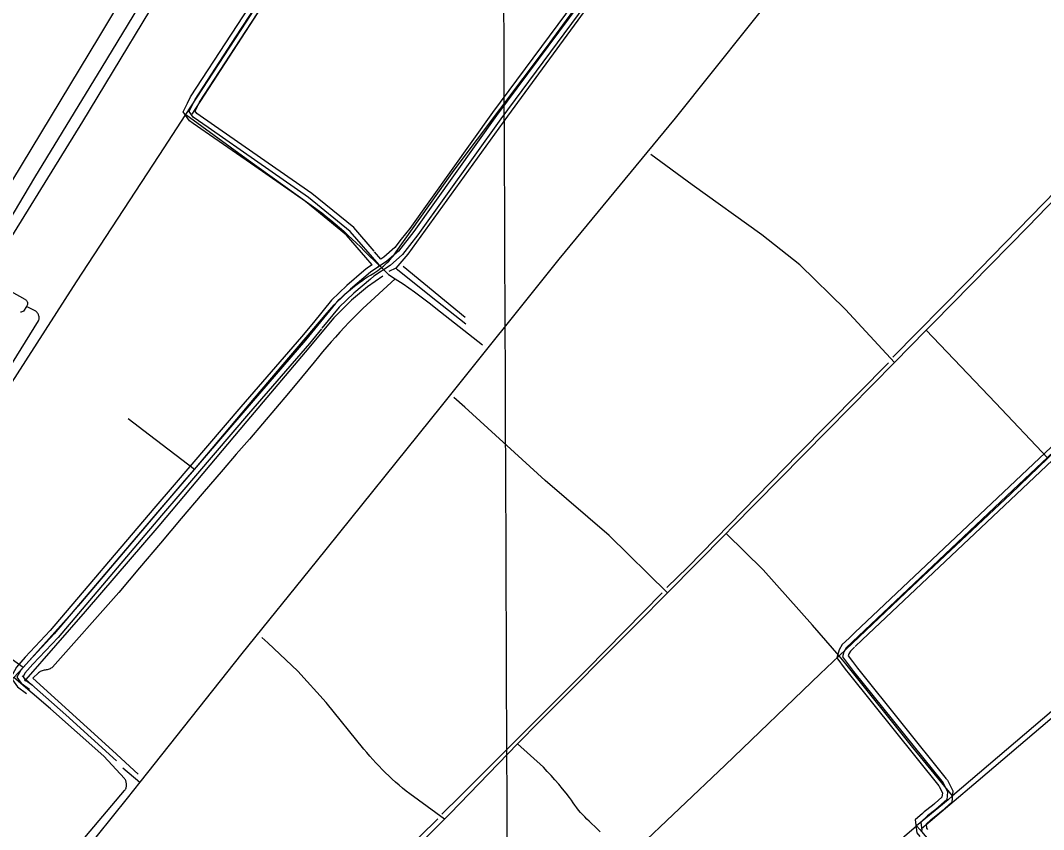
# Model space of a CAD drawing. Extents: x 3419139 to 3457078, y 540382 to 565875.
# Drawn here: x 3427081 to 3430044, y 559887 to 562230 of the extents above; entities that cross this region are included whole.
import ezdxf

# ---------------------------------------------------------------- set-up
doc = ezdxf.new("R2010")
doc.units = 0
for name, color, linetype in [('V-DTCH-CNTR', 7, 'Continuous'), ('V-GRID-MAJR', 7, 'Continuous'), ('V-ROAD-CNTR', 7, 'Continuous'), ('V-TOPO-SHOR', 7, 'Continuous')]:
    doc.layers.add(name, color=color, linetype=linetype)

msp = doc.modelspace()

# ---------------------------------------------------------------- linework, layer by layer
at = {"layer": 'V-DTCH-CNTR'}
for p, q in [((3428189.65, 561518.394), (3428368.744, 561371.27)), ((3429684.8540000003, 559887.773), (3429676.021, 559898.082)), ((3429684.8540000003, 559887.773), (3429853.677, 559689.77))]:
    msp.add_line(p, q, dxfattribs=at)
for points in [[(3426957.6040000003, 561498.596), (3427122.14, 561775.101), (3427317.1750000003, 562094.833), (3427543.668, 562467.546), (3427790.694, 562873.112), (3427934.7290000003, 563108.906), (3427997.808, 563212.1680000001), (3428232.179, 563588.257), (3428447.7490000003, 563940.843), (3428470.304876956, 563978.067794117)], [(3428511.6927480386, 563978.2483886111), (3428341.208, 563703.33), (3428024.577, 563189.573), (3427964.188, 563090.165), (3427816.648, 562845.402), (3427543.5840000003, 562405.5160000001), (3427260.634, 561938.056), (3426980.396, 561485.952)], [(3426981.4390000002, 561067.193), (3427242.9620000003, 561473.582), (3427482.832, 561839.33), (3427560.156, 561957.819), (3427734.507, 562224.985), (3428001.267, 562637.198)], [(3427585.21, 560930.348), (3427758.2490000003, 561136.719), (3427968.722, 561383.441), (3427975.511, 561391.441), (3427982.458, 561399.301), (3427989.565, 561407.02), (3427996.823, 561414.596), (3428004.232, 561422.022), (3428011.792, 561429.296), (3428019.4960000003, 561436.417), (3428027.342, 561443.382), (3428035.325, 561450.188), (3428043.4450000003, 561456.831), (3428051.699, 561463.309), (3428060.079, 561469.6190000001), (3428068.5870000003, 561475.759), (3428077.215, 561481.727), (3428085.9620000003, 561487.517), (3428094.824, 561493.132), (3428103.798, 561498.566), (3428109.7, 561502.258), (3428115.48, 561506.1410000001), (3428121.128, 561510.211), (3428126.6410000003, 561514.46), (3428132.0130000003, 561518.89), (3428137.238, 561523.492), (3428142.309, 561528.262), (3428147.222, 561533.193), (3428151.971, 561538.285), (3428156.552, 561543.527), (3428160.9620000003, 561548.9180000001), (3428165.191, 561554.447), (3428169.238, 561560.112), (3428337.303, 561796.56), (3428604.208, 562151.949), (3428886.279, 562538.235)], [(3432407, 562219.843), (3432185.458, 562036.85), (3431845.588, 561748.2930000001), (3431690.415, 561615.277), (3431669.259, 561597.142), (3431552.167, 561496.77), (3431235.112, 561225.948), (3430957.803, 560992.179), (3430934.554, 560972.582), (3430673.915, 560744.529), (3430370.911, 560486.868), (3430066.716, 560228.832), (3429780.041, 559984.662), (3429766.911, 559973.479), (3429676.021, 559898.082)], [(3427560.156, 561957.819), (3427734.5330000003, 561830.718), (3427953.7, 561673.09), (3427966.65, 561662.733), (3427979.47, 561652.2170000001), (3427992.157, 561641.541), (3428004.7120000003, 561630.709), (3428017.131, 561619.719), (3428029.41, 561608.576), (3428041.551, 561597.281), (3428053.5500000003, 561585.837), (3428065.406, 561574.243), (3428077.117, 561562.502), (3428088.68, 561550.618), (3428126.6410000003, 561514.46), (3428146.613, 561494.943), (3428166.399, 561482.137), (3428189.4990000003, 561467.186), (3428205.61, 561456.063), (3428221.583, 561444.738), (3428237.409, 561433.212), (3428253.091, 561421.485), (3428268.623, 561409.562), (3428284.001, 561397.444), (3428418.875, 561290.61)], [(3428051.134, 559661.573), (3428308.594, 559917.831), (3428324.8140000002, 559933.976), (3428520.414, 560135.411), (3428584.593, 560201.502), (3428866.34, 560483.62), (3428954.717, 560573.206), (3429124.282, 560745.082), (3429140.5160000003, 560761.5380000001), (3429418.296, 561042.546), (3429612.418, 561240.26), (3429703.894, 561333.429), (3429725.062, 561354.987), (3429998.855, 561633.701), (3430296.061, 561941.186)], [(3429612.418, 561240.26), (3429470.4020000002, 561393.581), (3429338.2090000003, 561523.049), (3429228.117, 561609.498), (3429026.358, 561754.0430000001), (3428906.823, 561841.8470000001)], [(3428083.127, 559091.551), (3428116.887, 559118.654), (3428309.612, 559300.99), (3428569.427, 559548.786), (3428825.11, 559792.561), (3428835.3540000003, 559802.328), (3428856.856, 559822.829), (3429121.949, 560073.7660000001), (3429396.272, 560338.263), (3429451.2800000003, 560390.3420000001), (3429662.879, 560590.671), (3429947.5160000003, 560858.14), (3430055.9020000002, 560962.301), (3430193.71, 561094.741), (3430518.281, 561407.3250000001), (3430543.136, 561431.262), (3430886.35, 561751.719)], [(3426980.396, 561485.952), (3427093.245, 561423.316), (3427094.7970000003, 561422.4890000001), (3427096.237, 561421.477), (3427097.54, 561420.2930000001), (3427098.687, 561418.958), (3427099.659, 561417.4890000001), (3427100.444, 561415.912), (3427101.0270000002, 561414.252), (3427101.4020000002, 561412.529), (3427101.562, 561410.776), (3427101.505, 561409.017), (3427101.228, 561407.278), (3427100.741, 561405.588), (3427098.467, 561402.078), (3427089.4790000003, 561388.203), (3427087.373, 561387.1950000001), (3427085.182, 561386.386), (3427082.927, 561385.784), (3427080.627, 561385.3910000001)], [(3428166.399, 561482.137), (3428072.185, 561396.291), (3428058.664, 561382.87), (3428045.289, 561369.306), (3428032.061, 561355.5970000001), (3428018.98, 561341.7440000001), (3428006.053, 561327.75), (3427993.2800000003, 561313.6190000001), (3427980.66, 561299.346), (3427968.196, 561284.941), (3427955.887, 561270.4), (3427943.739, 561255.724), (3427931.75, 561240.919), (3427894.607, 561196.051), (3427857.268, 561151.346), (3427819.736, 561106.802), (3427782.012, 561062.419), (3427744.095, 561018.203), (3427705.988, 560974.151), (3427667.6890000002, 560930.264), (3427607.053, 560859.2440000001), (3427546.531, 560788.123), (3427486.125, 560716.903), (3427425.836, 560645.588), (3427365.662, 560574.174), (3427174.071, 560357.582), (3427171.702, 560355.7880000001), (3427169.1950000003, 560354.184), (3427166.572, 560352.785), (3427163.844, 560351.6), (3427161.034, 560350.631), (3427158.1520000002, 560349.885), (3427155.224, 560349.371), (3427152.262, 560349.089), (3427149.289, 560349.042), (3427146.4620000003, 560348.253), (3427143.7, 560347.27), (3427141.011, 560346.099), (3427138.4080000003, 560344.745), (3427135.9050000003, 560343.211), (3427133.515, 560341.511), (3427116.406, 560325.518)], [(3426490.349, 560367.107), (3426736.4, 560740.638), (3426994.22, 561137.7980000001), (3427133.544, 561360.8150000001), (3427134.213, 561363.045), (3427134.668, 561365.327), (3427134.9080000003, 561367.643), (3427134.926, 561369.97), (3427134.727, 561372.2880000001), (3427134.31, 561374.578), (3427133.679, 561376.818), (3427132.8370000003, 561378.9890000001), (3427131.799, 561381.072), (3427130.566, 561383.046), (3427129.153, 561384.895), (3427127.574, 561386.604), (3427125.839, 561388.156), (3427123.965, 561389.5380000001), (3427121.97, 561390.736), (3427098.467, 561402.078)], [(3430055.9020000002, 560962.301), (3429904.146, 561122.508), (3429703.894, 561333.429)], [(3428954.717, 560573.206), (3428785.305, 560738.8640000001), (3428600.7800000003, 560898.09), (3428367.898, 561110.283), (3428336.049, 561138.091)], [(3427585.21, 560930.348), (3427454.437, 561029.408), (3427392.9620000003, 561077.089)], [(3426492.552, 559641.306), (3426740.731, 559943.3740000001), (3427062.046, 560327.493), (3427088.461, 560356.812), (3427256.163, 560542.946), (3427557.396, 560898.104), (3427585.21, 560930.348)], [(3429780.041, 559984.662), (3429665.011, 560124.863), (3429471.34, 560366.724), (3429451.2800000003, 560390.3420000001), (3429374.381, 560479.3420000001), (3429231.705, 560639.778), (3429124.282, 560745.082)], [(3427088.461, 560356.812), (3426901.108, 560490.835), (3426697.825, 560632.643)], [(3428308.594, 559917.831), (3428208.113, 559990.296), (3428197.701, 559998.606), (3428187.42, 560007.081), (3428177.272, 560015.713), (3428167.261, 560024.503), (3428157.3880000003, 560033.449), (3428147.656, 560042.546), (3428138.0670000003, 560051.797), (3428128.6240000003, 560061.193), (3428119.328, 560070.737), (3428110.184, 560080.426), (3428101.1890000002, 560090.254), (3428092.352, 560100.2220000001), (3428083.668, 560110.327), (3428075.144, 560120.567), (3427966.326, 560255.131), (3427939.094, 560285.566), (3427911.628, 560315.792), (3427883.933, 560345.81), (3427866.949, 560362.5380000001), (3427849.799, 560379.096), (3427832.483, 560395.482), (3427815.007, 560411.696), (3427797.3680000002, 560427.734), (3427779.573, 560443.598)], [(3427105.545, 559672.0430000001), (3427382.6210000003, 560000.81), (3427383.895, 560002.26), (3427384.997, 560003.841), (3427385.915, 560005.541), (3427386.822, 560007.783), (3427387.535, 560010.094), (3427388.0470000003, 560012.459), (3427388.3540000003, 560014.857), (3427388.454, 560017.276), (3427388.35, 560019.693), (3427387.52, 560024.454), (3427385.892, 560029.005), (3427384.794, 560031.159), (3427383.514, 560033.213), (3427382.062, 560035.149), (3427322.089, 560100.167), (3427168.323, 560236.733), (3427062.046, 560327.493)], [(3427116.406, 560325.518), (3427347.7600000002, 560116.1140000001), (3427421.482, 560047.691)], [(3428759.828, 559880.259), (3428752.019, 559888.242), (3428744.0500000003, 559896.067), (3428735.923, 559903.729), (3428727.645, 559911.224), (3428721.278, 559917.434), (3428715.0640000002, 559923.795), (3428709.009, 559930.306), (3428703.11, 559936.962), (3428697.378, 559943.759), (3428691.812, 559950.693), (3428686.417, 559957.761), (3428681.1950000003, 559964.96), (3428676.15, 559972.283), (3428671.284, 559979.726), (3428660.881, 559992.724), (3428650.319, 560005.5920000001), (3428639.596, 560018.331), (3428628.719, 560030.934), (3428617.684, 560043.4), (3428606.498, 560055.731), (3428595.16, 560067.9230000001), (3428520.414, 560135.411)], [(3427360.659, 557923.958), (3427670.441, 558185.442), (3427783.274, 558280.7710000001), (3427802.4390000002, 558296.962), (3427949.772, 558421.442), (3428389.025, 558795.595), (3428622.3000000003, 558994.554), (3428971.417, 559292.4130000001), (3429342.221, 559611.182), (3429676.021, 559898.082)]]:
    msp.add_lwpolyline(points, dxfattribs=at)
at = {"layer": 'V-GRID-MAJR'}
msp.add_spline([(3428547.802, 545795.094), (3428523.127, 551854.157), (3428498.443, 557915.153), (3428473.759, 563976.166), (3428473.751, 563978.083)], degree=3, dxfattribs=at)
at = {"layer": 'V-ROAD-CNTR'}
for points in [[(3429971.171019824, 563987.79499804), (3429908.8121445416, 563905.9711616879), (3429533.955894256, 563404.9721636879), (3429195.372571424, 562946.7900800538), (3428908.19014579, 562559.35285493), (3428459.92604232, 561954.5930644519), (3428220.018522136, 561618.743736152), (3428176.050610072, 561562.5268485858), (3428141.9386782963, 561532.811908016), (3428094.752772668, 561501.4829706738), (3428036.2618896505, 561452.0710694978), (3427993.1869758, 561410.2061532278), (3427906.0821500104, 561304.196365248), (3427730.41750134, 561101.2257711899), (3427478.226005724, 560806.8003600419), (3427178.56360505, 560453.740066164), (3427105.829750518, 560375.9042218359), (3427081.634798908, 560349.0362755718), (3427070.7228207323, 560328.943315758), (3427083.19379579, 560311.301351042), (3427106.9887482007, 560293.7503861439)], [(3428116.7027287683, 561516.0569415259), (3428119.4207233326, 561522.3219289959), (3428035.8068905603, 561619.5387345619), (3427915.366131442, 561717.6005384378), (3427767.963426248, 561820.2283331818), (3427624.2317137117, 561919.9921336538), (3427581.208799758, 561950.4750726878), (3427569.5038231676, 561966.613040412), (3427586.841788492, 562001.352970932), (3427704.675552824, 562182.7236081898), (3427936.004090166, 562537.251899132), (3428166.12662992, 562900.9561717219), (3428299.2603636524, 563104.3417649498), (3428315.1623318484, 563114.03174557), (3428332.81629654, 563109.1397553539), (3428383.9851942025, 563067.0198395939), (3428415.038132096, 563054.4338647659), (3428430.843100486, 563060.5988524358), (3428465.10103197, 563103.6527663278), (3428487.791986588, 563129.752714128), (3428516.2519296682, 563111.1067514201), (3428626.6437088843, 563026.552920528), (3428869.79522258, 562829.69231425), (3429014.5299331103, 562702.8155680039)], [(3427565.0018321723, 561991.1839912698), (3427573.7998145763, 562008.8119560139), (3427692.105577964, 562190.907591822), (3427923.3841154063, 562545.3608829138), (3428153.5126551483, 562909.0741554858), (3428279.388403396, 563101.37177089)], [(3427594.081774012, 561982.2680091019), (3427599.8837624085, 561993.8939858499), (3427717.245527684, 562174.539624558), (3427948.624064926, 562529.1429153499), (3428178.740604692, 562892.838187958), (3428300.9293603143, 563079.502814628)], [(3428980.9020003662, 562682.6376083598), (3428896.1391698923, 562568.284837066), (3428447.797066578, 561963.4190467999), (3428208.0025461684, 561627.727718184), (3428183.665594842, 561596.611780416)], [(3429002.566957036, 562661.4866506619), (3428920.241121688, 562550.4208727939), (3428472.0550180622, 561945.767082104), (3428232.0344981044, 561609.7597541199), (3428207.64654688, 561578.577816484)], [(3431160.857640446, 562044.8708838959), (3430995.0099721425, 561879.6732142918), (3430636.1766898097, 561533.4509067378), (3429944.632072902, 560880.750212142), (3429497.552967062, 560458.189057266), (3429480.2220017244, 560441.814090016)], [(3431183.118595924, 562024.7009242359), (3431016.0119301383, 561858.24925714), (3430656.888648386, 561511.7469501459), (3429965.232031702, 560858.9402557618), (3429518.15892585, 560436.385100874), (3429498.04896607, 560417.384138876)], [(3427580.853800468, 561932.3431089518), (3427570.5188211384, 561939.666094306), (3427552.0198581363, 561965.1710432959), (3427565.0018321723, 561991.1839912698)], [(3427601.470759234, 561954.5020646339), (3427591.898778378, 561961.28405107), (3427586.9877882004, 561968.0550375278), (3427594.081774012, 561982.2680091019)], [(3428105.053752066, 561562.0298495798), (3428046.310869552, 561630.3297129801), (3427924.400113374, 561729.588514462), (3427776.5254091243, 561832.5443085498), (3427632.844696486, 561932.273109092), (3427601.470759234, 561954.5020646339)], [(3428080.8908003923, 561544.1178854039), (3428025.3029115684, 561608.7477561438), (3427906.3321495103, 561705.6125624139), (3427759.401443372, 561807.9123578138), (3427615.618730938, 561907.711158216), (3427580.853800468, 561932.3431089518)], [(3428183.665594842, 561596.611780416), (3428165.117631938, 561572.895827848), (3428132.824696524, 561544.7658841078), (3428124.599712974, 561539.3038950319)], [(3428207.64654688, 561578.577816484), (3428186.9835882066, 561552.157869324), (3428151.052660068, 561520.8579319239), (3428103.770754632, 561489.4659947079), (3428094.247773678, 561481.421010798)], [(3428124.599712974, 561539.3038950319), (3428106.2487496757, 561560.6408523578)], [(3428099.4127633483, 561522.5819284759), (3428080.8908003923, 561544.1178854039)], [(3428075.680810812, 561505.0069636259), (3428026.182909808, 561463.192047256), (3427982.129997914, 561420.377132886), (3427929.261103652, 561356.034261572)], [(3428099.4127633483, 561522.5819284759), (3428085.7347907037, 561513.49994664), (3428075.680810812, 561505.0069636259)], [(3430646.532669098, 561522.598928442), (3429954.9320523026, 560869.8452339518), (3429507.855946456, 560447.2870790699), (3429472.2650176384, 560413.6591463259), (3429465.440031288, 560401.6521703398), (3429461.275039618, 560387.5261985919), (3429493.320975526, 560345.1282833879), (3429752.7014567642, 560022.3219290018), (3429765.8674304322, 559996.5069806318), (3429763.659434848, 559973.590026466), (3429731.5474990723, 559945.527082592), (3429707.787546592, 559927.0931194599), (3429687.9255863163, 559909.0671555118), (3429690.637580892, 559884.55320454)], [(3428094.247773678, 561481.421010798), (3428046.340869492, 561440.9500917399), (3428004.2439536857, 561400.0351735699), (3427954.118053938, 561339.0302955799)], [(3427929.261103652, 561356.034261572), (3427894.614172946, 561313.867345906), (3427719.050524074, 561111.012751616), (3427526.026910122, 560885.6632023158)], [(3427952.985056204, 561337.651298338), (3427917.550127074, 561294.5253845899), (3427741.784478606, 561091.4387907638), (3427542.058878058, 560858.265257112)], [(3427526.026910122, 560885.6632023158), (3427466.812028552, 560816.5323405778), (3427167.3596274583, 560463.7200462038), (3427094.775772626, 560386.044201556), (3427069.300823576, 560357.7552581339), (3427053.088856, 560327.903317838), (3427072.3418174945, 560300.6663723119), (3427098.0847660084, 560281.6784102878)], [(3427542.058878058, 560858.265257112), (3427489.639982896, 560797.0683795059), (3427189.7675826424, 560443.760086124), (3427116.8837284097, 560365.764242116), (3427093.96877424, 560340.31729301), (3427088.3567854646, 560329.9833136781), (3427094.045774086, 560321.936329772), (3427115.892730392, 560305.822362)], [(3429480.2220017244, 560441.814090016), (3429460.333041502, 560423.0221275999), (3429451.5430590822, 560407.55715853), (3429444.74907267, 560384.5142046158), (3429469.392023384, 560351.9112698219)], [(3429496.346969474, 560415.776142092), (3429484.1969937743, 560404.296165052), (3429479.337003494, 560395.7471821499), (3429477.8010065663, 560390.5381925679), (3429490.191981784, 560374.1442253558)], [(3429490.191981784, 560374.1442253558), (3429505.152951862, 560354.3502649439), (3429762.0284381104, 560034.6619043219)], [(3429469.392023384, 560351.9112698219), (3429481.4889991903, 560335.906301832), (3429740.040482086, 560014.130945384), (3429741.366479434, 560011.530950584)], [(3429762.837436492, 560033.6549063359), (3429765.3624314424, 560030.5129126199), (3429781.2183997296, 559999.423974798), (3429778.01840613, 559966.21804121), (3429749.060464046, 559940.9110918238)], [(3429741.366479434, 560011.530950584), (3429750.516461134, 559993.589986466), (3429749.300463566, 559980.9620117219), (3429729.65850285, 559963.797046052)], [(3429728.8375044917, 559963.0790474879), (3429722.0065181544, 559957.1100594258), (3429698.135565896, 559938.5900964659), (3429693.195575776, 559934.106105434)], [(3429693.195575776, 559934.106105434), (3429672.174617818, 559915.02814359), (3429676.255609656, 559878.137217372), (3429685.636590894, 559867.636238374)], [(3429749.060464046, 559940.9110918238), (3429741.08847999, 559933.944105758), (3429717.7575266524, 559915.8431419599)], [(3429717.7575266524, 559915.8431419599), (3429717.439527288, 559915.596142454), (3429703.6765548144, 559903.106167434), (3429705.019552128, 559890.9691917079), (3429707.8665464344, 559887.782198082)]]:
    msp.add_lwpolyline(points, dxfattribs=at)
at = {"layer": 'V-TOPO-SHOR'}
for p, q in [((3427085.8850000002, 560332.183), (3427096.3850000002, 560321.568)), ((3427376.995, 560066.194), (3427426.5470000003, 560024.466))]:
    msp.add_line(p, q, dxfattribs=at)
for points in [[(3430478.757, 563827.275), (3430271.739, 563577.089), (3430059.984, 563305.993), (3429973.436, 563191.549), (3429905.71, 563101.9940000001), (3429583.396, 562699.3960000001), (3429294.864, 562346.102), (3428976.969, 561946.99), (3428639.899, 561539.1140000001), (3428299.327, 561113.077), (3427937.33, 560663.66), (3427722.098, 560397.381), (3427426.5470000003, 560024.466), (3427389.974, 559978.321), (3427129.296, 559653.443), (3427117.162, 559639.797)], [(3427871.295, 563132.122), (3427705.536, 562850.045), (3427530.907, 562555.172), (3427307.306, 562180.687), (3427057.89, 561768.58), (3426917.7290000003, 561533.556)], [(3427578.5, 561959.149), (3427827.713, 562344.6460000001), (3428103.673, 562770.953), (3428315.684, 563101.556)], [(3429013.917, 562665.469), (3428784.789, 562354.277), (3428491.019, 561952.742), (3428202.434, 561553.096), (3428167.63, 561512.922), (3428148.049, 561503.772)], [(3429606.829, 561254.802), (3429822.5270000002, 561473.496), (3430079.612, 561738.221), (3430304.855, 561967.267), (3430569.447, 562237.314), (3430760.894, 562430.328)], [(3428370.699, 561351.138), (3428269.923, 561430.234), (3428173.08, 561507.6730000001), (3428167.63, 561512.922)], [(3428129.973, 561490.234), (3428085.821, 561458.947), (3428039.157, 561420.178), (3427988.299, 561368.808), (3427905.66, 561269.2880000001), (3427736.02, 561069.925), (3427481.294, 560767.1240000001), (3427268.363, 560518.632), (3427096.3850000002, 560321.568), (3427092.745, 560317.398)], [(3429594.836, 561239.209), (3429334.251, 560974.937), (3429013.241, 560647.046), (3428952.52, 560588.5)], [(3430964.58, 560977.1140000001), (3430758.387, 560798.336), (3430446.055, 560531.242), (3430197.468, 560320.603), (3429854.078, 560028.073), (3429689.915, 559889.317)], [(3428939.366, 560572.755), (3428722.075, 560352.14), (3428355.503, 559984.532), (3428301.522, 559931.536)], [(3427359.524, 560086.185), (3427212.1890000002, 560219.219), (3427096.3850000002, 560321.568)], [(3428289.199, 559918.507), (3428078.376, 559710.6410000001), (3427864.311, 559495.816), (3427770.703, 559401.85)]]:
    msp.add_lwpolyline(points, dxfattribs=at)

doc.saveas('drawing.dxf')
